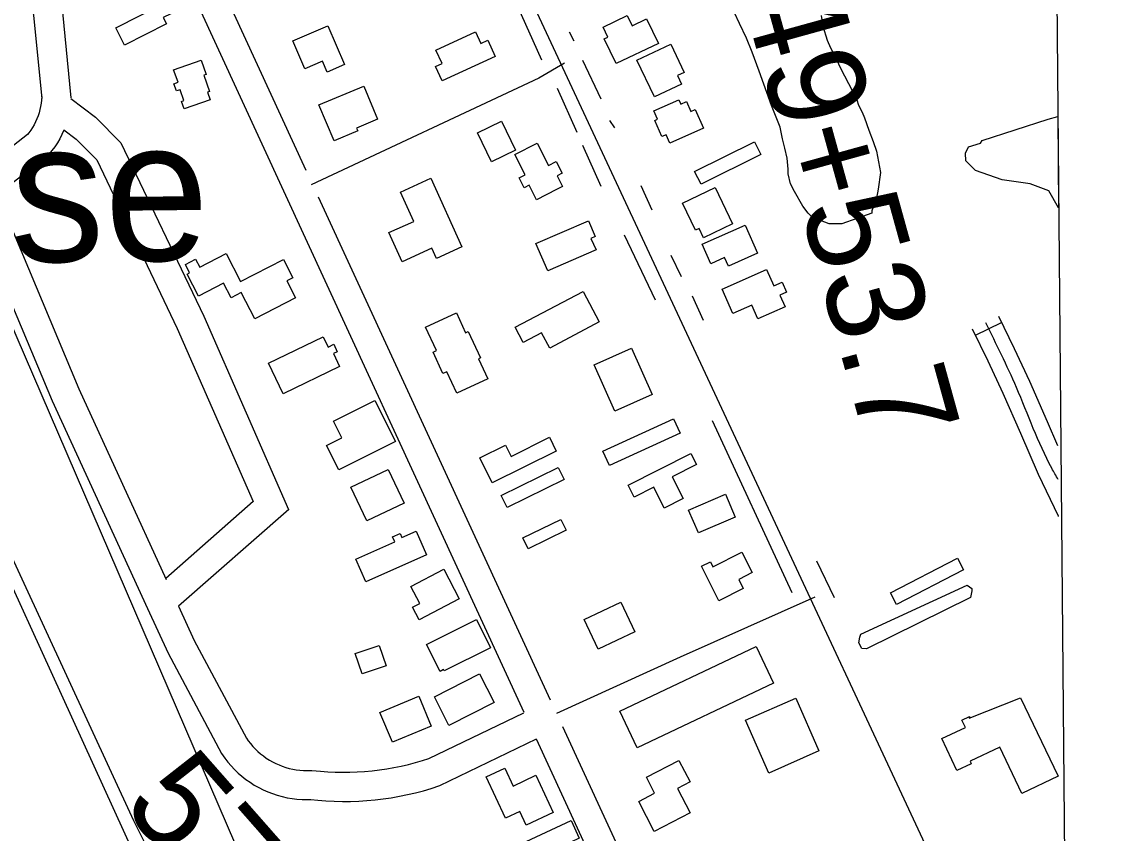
# Model space of a CAD drawing. Extents: x 3567028 to 3605064, y 510945 to 536587.
# Drawn here: x 3601737 to 3602852, y 527456 to 528291 of the extents above; entities that cross this region are included whole.
import ezdxf

# ---------------------------------------------------------------- set-up
doc = ezdxf.new("R2010")
doc.units = 0
for name, color, linetype in [('V-BLDG-OTLN', 7, 'Continuous'), ('V-GRID-FRAM', 7, 'Continuous'), ('V-ROAD-CNTR', 7, 'Continuous'), ('V-SITE-VEGE', 7, 'Continuous'), ('V-SURV-IDEN', 7, 'Continuous'), ('V-TOPO-GNAM-IDEN', 7, 'Continuous'), ('V-TOPO-SHOR', 7, 'Continuous')]:
    doc.layers.add(name, color=color, linetype=linetype)

msp = doc.modelspace()

# ---------------------------------------------------------------- linework, layer by layer
at = {"layer": 'V-BLDG-OTLN'}
for points in [[(3601833.5, 528284.6), (3601884.2, 528310.5), (3601890, 528299.2), (3601882.3, 528295.3), (3601885.5, 528288.9), (3601842.5, 528267)], [(3602391.7, 528268.8), (3602348.3, 528248), (3602336.1, 528273.3), (3602339.9, 528275.1), (3602334.9, 528285.4), (3602359.6, 528297.3), (3602364.6, 528286.9), (3602379.5, 528294.1)], [(3602051.7, 528286.8), (3602068.8, 528247), (3602050.9, 528239.3), (3602046.1, 528250.5), (3602028, 528242.7), (3602015.7, 528271.3)], [(3602223.9, 528255.4), (3602169.2, 528230.3), (3602162.4, 528245.1), (3602169.2, 528248.2), (3602162.9, 528261.8), (3602203.6, 528280.5), (3602209, 528268.6), (3602216.3, 528271.9)], [(3602415.6, 528226.8), (3602387.7, 528213.6), (3602369.7, 528251.6), (3602404.4, 528268), (3602418.2, 528238.7), (3602411.5, 528235.6)], [(3601930.7, 528210.8), (3601903.8, 528201.3), (3601901, 528209.1), (3601903.5, 528210), (3601899.6, 528221.1), (3601895.9, 528219.8), (3601893.3, 528227.3), (3601897.5, 528228.8), (3601893, 528241.5), (3601921.4, 528251.6), (3601926.6, 528236.9), (3601924, 528236), (3601930, 528219.2), (3601927.9, 528218.5)], [(3602042.5, 528205.5), (3602088.6, 528224.8), (3602102.9, 528190.7), (3602081.2, 528181.6), (3602082.4, 528178.8), (3602058, 528168.6)], [(3602438.1, 528181.5), (3602403.4, 528166.1), (3602399.6, 528174.8), (3602395.4, 528173), (3602388, 528189.5), (3602391, 528190.8), (3602387.2, 528199.3), (3602412.9, 528210.7), (3602414.9, 528206.2), (3602420.8, 528208.8), (3602425.2, 528198.7), (3602429.6, 528200.6)], [(3602220.2, 528146.9), (3602205.7, 528176.8), (3602230.4, 528188.7), (3602244.8, 528158.8)], [(3602266.4, 528107.9), (3602258.8, 528122.8), (3602253.7, 528120.2), (3602248.5, 528130.4), (3602254.7, 528133.5), (3602244.1, 528154.3), (3602267, 528166), (3602278.6, 528143.2), (3602286.4, 528147.2), (3602292.6, 528135.1), (3602287.5, 528132.5), (3602293.1, 528121.6), (3602286.9, 528118.5)], [(3602429, 528136.9), (3602490.8, 528167.5), (3602497.3, 528154.3), (3602435.6, 528123.8)], [(3602157.6, 528129.9), (3602189.6, 528059.4), (3602163.5, 528047.5), (3602158.7, 528058.1), (3602128.1, 528044.1), (3602114.5, 528074), (3602140, 528085.6), (3602126.4, 528115.7)], [(3602450.3, 528120.4), (3602468.1, 528083), (3602438.2, 528068.7), (3602433.6, 528078.4), (3602429.8, 528076.6), (3602416.6, 528104.3)], [(3602265.7, 528062.8), (3602319.7, 528086.3), (3602326.8, 528070), (3602322.4, 528068.1), (3602327.6, 528056.2), (3602278, 528034.6)], [(3602436.8, 528062.1), (3602481, 528081.7), (3602493.8, 528052.8), (3602463.8, 528039.5), (3602459.9, 528048.3), (3602445.8, 528042)], [(3602005.9, 528046.4), (3602015.7, 528027.5), (3602009.5, 528024.3), (3602018.4, 528006.9), (3601976.6, 527985.3), (3601962.6, 528012.4), (3601952.1, 528007), (3601944.3, 528022.1), (3601918.5, 528008.8), (3601906.8, 528031.4), (3601909.4, 528032.7), (3601905.1, 528041.2), (3601915.6, 528046.6), (3601919.8, 528038.4), (3601947, 528052.4), (3601961.9, 528023.6)], [(3602457.3, 528016), (3602503, 528036.1), (3602510.5, 528019.2), (3602519, 528023), (3602523.5, 528012.6), (3602516.8, 528009.7), (3602522.2, 527997.6), (3602494.2, 527985.3), (3602488, 527999.4), (3602468.4, 527990.8)], [(3602244.3, 527976.8), (3602314.2, 528013.6), (3602330.8, 527982.1), (3602279.9, 527955.3), (3602271.6, 527971), (3602252.6, 527961)], [(3602184.4, 527908.8), (3602174.2, 527930.9), (3602170.1, 527929), (3602159.9, 527951), (3602163.3, 527952.6), (3602152.2, 527976.7), (3602183.9, 527991.4), (3602193.3, 527971), (3602196, 527972.2), (3602208.6, 527945.1), (3602206.5, 527944.1), (3602216.1, 527923.5)], [(3602063.8, 527936.3), (3602005.6, 527908.3), (3601990.5, 527939.6), (3602046.8, 527966.7), (3602051.9, 527956.3), (3602057.7, 527959.1), (3602061.3, 527951.4), (3602057.5, 527949.5)], [(3602364.2, 527955.2), (3602385.5, 527907.5), (3602346.9, 527890.2), (3602325.5, 527937.9)], [(3602099.9, 527901.4), (3602121.1, 527859), (3602062.9, 527829.9), (3602050.3, 527855.1), (3602065.9, 527862.9), (3602057.3, 527880.2)], [(3602414.2, 527867.7), (3602341.4, 527834.4), (3602334.6, 527849.3), (3602407.4, 527882.6)], [(3602286.7, 527849.2), (3602220.6, 527816.5), (3602207.9, 527842.2), (3602234.4, 527855.3), (3602240.1, 527843.8), (3602279.7, 527863.4)], [(3602360.7, 527814.2), (3602425.2, 527846.8), (3602431, 527835.3), (3602405.9, 527822.6), (3602417.2, 527800.3), (3602397.8, 527790.5), (3602386.9, 527812.1), (3602366.9, 527801.9)], [(3602130.2, 527795.8), (3602091.6, 527777.5), (3602075.2, 527812), (3602113.8, 527830.3)], [(3602294.7, 527819.9), (3602236.1, 527791.1), (3602230, 527803.5), (3602288.6, 527832.4)], [(3602422.9, 527788.5), (3602460.7, 527804.8), (3602470.8, 527781.3), (3602433, 527765.1)], [(3602297, 527767.7), (3602257.7, 527748.6), (3602252.2, 527759.9), (3602291.5, 527779)], [(3602153.3, 527742.6), (3602090.6, 527714.8), (3602080.3, 527738), (3602120.6, 527755.9), (3602118.3, 527761), (3602126, 527764.4), (3602127.8, 527760.3), (3602142.5, 527766.8)], [(3602479.1, 527708), (3602453.9, 527695.3), (3602436, 527730.7), (3602445.2, 527735.4), (3602447.8, 527730.3), (3602477.7, 527745.4), (3602488.4, 527724.2), (3602474.5, 527717.1)], [(3602630.7, 527703.5), (3602699.5, 527739.1), (3602705.7, 527727.1), (3602636.8, 527691.5)], [(3602186.9, 527697.3), (3602145.6, 527675.7), (3602138.9, 527688.5), (3602146.2, 527692.3), (3602137, 527710), (3602171, 527727.7)], [(3602367.5, 527663.2), (3602329.7, 527645.4), (3602315.3, 527675.9), (3602353.1, 527693.8)], [(3602219.1, 527646.7), (3602171.5, 527623), (3602170.8, 527624.4), (3602167.1, 527622.6), (3602153.3, 527650.2), (3602204.6, 527675.8)], [(3602111.5, 527628.4), (3602087, 527620.1), (3602079.9, 527641), (3602104.4, 527649.3)], [(3602510.3, 527610.3), (3602369.8, 527544), (3602352, 527581.7), (3602492.5, 527648)], [(3602222.7, 527590.5), (3602176.3, 527566.8), (3602161.3, 527596.3), (3602207.7, 527620)], [(3602158, 527566.3), (3602118.2, 527549.6), (3602105.3, 527580.3), (3602145.1, 527597)], [(3602557, 527540.7), (3602505.4, 527518), (3602481.5, 527572.4), (3602533.1, 527595.1)], [(3602764.5, 527595.2), (3602803.2, 527514.6), (3602765.6, 527496.8), (3602743, 527544.5), (3602712.4, 527530.2), (3602713.7, 527527.5), (3602698.7, 527520.5), (3602683.3, 527553.4), (3602707.6, 527564.7), (3602704, 527572.4), (3602711.9, 527576.1), (3602711.4, 527574.3)], [(3602379.4, 527513.6), (3602412.9, 527530.9), (3602424.3, 527508.8), (3602411.3, 527502.1), (3602424.3, 527477), (3602387.5, 527457.9), (3602371.5, 527488.8), (3602387.9, 527497.3)], [(3602265.6, 527515.6), (3602283.5, 527477.4), (3602255.8, 527464.4), (3602249.3, 527478.4), (3602234.4, 527471.4), (3602214.5, 527514.1), (3602233.6, 527523), (3602242.2, 527504.6)], [(3602304, 527418.9), (3602269.7, 527403.1), (3602250.4, 527445.2), (3602302.1, 527469), (3602310.4, 527450.8), (3602293, 527442.8)]]:
    msp.add_lwpolyline(points, close=True, dxfattribs=at)
at = {"layer": 'V-GRID-FRAM'}
msp.add_lwpolyline([(3571081.5, 534531.3), (3602744.1, 534798.4), (3602905.4, 516616.2), (3571226.9, 516349), (3571081.5, 534531.3)], dxfattribs=at)
at = {"layer": 'V-ROAD-CNTR'}
for p, q in [((3602717.9, 527968.6), (3602744.9, 527981.7)), ((3601974.9, 527797.2), (3601885, 527718)), ((3602011.4, 527789.3), (3601898, 527689.6))]:
    msp.add_line(p, q, dxfattribs=at)
for points in [[(3602776.9, 527251.3), (3602768.8, 527269.5), (3602737.1, 527308.7), (3602690.3, 527393.3), (3600737.5, 531577.4), (3599245.3, 534772.2)], [(3602253.6, 527580.2), (3601377.8, 529480.1), (3601008.7, 530277.1)], [(3602029.5, 528137.9), (3601790.8, 528655.9)], [(3601770.4, 528334.8), (3601772.3, 528329.6), (3601774.1, 528324), (3601775.6, 528318.3), (3601776.9, 528312.6), (3601777.9, 528306.8), (3601778.6, 528301), (3601787.3, 528212.9)], [(3601742.2, 528324.4), (3601743.9, 528319.9), (3601745.3, 528315.5), (3601746.5, 528311.1), (3601747.4, 528306.7), (3601748.2, 528302.2), (3601748.8, 528297.6), (3601757.3, 528211.9)], [(3602295.3, 528248.5), (3602268.8, 528232.8), (3602034.4, 528123.1)], [(3601757.3, 528214.2), (3601757, 528210.5), (3601756.7, 528207.2), (3601756.1, 528203.9), (3601755.4, 528200.6), (3601754.6, 528197.4), (3601753.5, 528194.2), (3601752.3, 528191.1), (3601751, 528188), (3601749.4, 528185.1), (3601747.8, 528182.2), (3601746, 528179.4), (3601744, 528176.7), (3601742.7, 528175.1), (3601697.4, 528139.7)], [(3601787.2, 528212.1), (3601812.7, 528192.8), (3601838.7, 528166.4), (3601924, 527988), (3602011.1, 527789.3)], [(3601780.1, 528179.8), (3601780, 528179.6), (3601778, 528175.1), (3601775.8, 528170.7), (3601773.4, 528166.5), (3601770.7, 528162.4), (3601767.8, 528158.4), (3601763.9, 528153.6), (3601716.7, 528116.8), (3601716, 528116.1), (3601715.4, 528115.5), (3601714.9, 528114.8), (3601714.5, 528114.1), (3601714.1, 528113.3), (3601713.7, 528112.5), (3601713.5, 528111.6), (3601713.3, 528110.8), (3601713.2, 528109.9), (3601713.2, 528109), (3601713.3, 528108.2), (3601713.3, 528108.3), (3601795.5, 527913.2), (3601885.4, 527717.1)], [(3601780.1, 528179.8), (3601792.8, 528170.2), (3601813.8, 528148.9), (3601896.7, 527975.5), (3601974.9, 527797.2)], [(3602280.7, 527593), (3602042.1, 528110.6)], [(3601684.3, 528099.8), (3601768, 527901.1), (3601866.1, 527687.2), (3601887.2, 527641.2), (3601942.3, 527538), (3601945.6, 527533.3), (3601948.7, 527529.2), (3601952.1, 527525.3), (3601955.7, 527521.5), (3601959.4, 527518), (3601963.3, 527514.6), (3601967.4, 527511.4), (3601971.6, 527508.4), (3601976, 527505.6), (3601980.5, 527503.1), (3601985.1, 527500.7), (3601989.9, 527498.6), (3601994.7, 527496.8), (3601999.6, 527495.1), (3602004.6, 527493.7), (3602009.7, 527492.6), (3602014.8, 527491.7), (3602019.9, 527491.1), (3602025.1, 527490.7), (3602030.2, 527490.6), (3602034.1, 527490.7), (3602041.3, 527489.9), (3602049.7, 527489.3), (3602058.2, 527488.9), (3602066.6, 527488.8), (3602075, 527488.8), (3602083.4, 527489.1), (3602091.8, 527489.7), (3602100.2, 527490.4), (3602108.6, 527491.4), (3602116.9, 527492.6), (3602125.2, 527494.1), (3602133.5, 527495.8), (3602141.7, 527497.7), (3602149.9, 527499.8), (3602157.9, 527502.2), (3602166.8, 527505), (3602266.3, 527553)], [(3602802.8, 527854.8), (3602792.2, 527879.2), (3602773.9, 527920.9), (3602758.1, 527954.5), (3602742, 527987.7)], [(3602803.5, 527782.1), (3602803.4, 527782.2), (3602782.9, 527825.3), (3602764.7, 527867.2), (3602746.6, 527908.5), (3602731, 527941.6), (3602715, 527974.6)], [(3602287.1, 527579.6), (3602414.4, 527637.4), (3602553, 527699.2)], [(3601898, 527689.6), (3601914.1, 527654.5), (3601967.9, 527553.7), (3601969.7, 527551.1), (3601972, 527548.2), (3601974.4, 527545.4), (3601976.9, 527542.7), (3601979.6, 527540.2), (3601982.4, 527537.7), (3601985.3, 527535.5), (3601988.3, 527533.3), (3601991.5, 527531.3), (3601994.7, 527529.5), (3601998, 527527.8), (3602001.4, 527526.3), (3602004.8, 527525), (3602008.3, 527523.8), (3602011.9, 527522.8), (3602015.5, 527522), (3602019.2, 527521.4), (3602022.8, 527520.9), (3602026.5, 527520.7), (3602030.2, 527520.6), (3602035.3, 527520.7), (3602044, 527519.8), (3602051.5, 527519.3), (3602059.1, 527518.9), (3602066.7, 527518.8), (3602074.3, 527518.8), (3602081.9, 527519.1), (3602089.5, 527519.6), (3602097.1, 527520.3), (3602104.7, 527521.2), (3602112.2, 527522.3), (3602119.7, 527523.6), (3602127.1, 527525.1), (3602134.5, 527526.8), (3602141.9, 527528.7), (3602149.2, 527530.8), (3602155.6, 527532.9), (3602253.3, 527580)], [(3602554.7, 526998.7), (3602293.4, 527565.6)], [(3602527.5, 526986.1), (3602266.2, 527552.9)]]:
    msp.add_lwpolyline(points, dxfattribs=at)
msp.add_spline([(3602803.1, 527820), (3602796.6, 527831.5), (3602760.2, 527914.7), (3602728.5, 527981.2)], degree=3, dxfattribs=at)
at = {"layer": 'V-SITE-VEGE'}
for p, q in [((3602724.8, 528168.7), (3602792.7, 528190.9)), ((3602792.7, 528190.9), (3602802.7, 528193.4)), ((3602802.7, 528193.4), (3602803.5, 528099.5)), ((3602710.7, 528162.3), (3602723.1, 528166.2)), ((3602723.1, 528166.2), (3602724.8, 528168.7)), ((3602707.9, 528155.7), (3602710.7, 528162.3)), ((3602708.1, 528147.9), (3602707.9, 528155.7)), ((3602717.9, 528138.1), (3602708.1, 528147.9)), ((3602745.6, 528128.2), (3602717.9, 528138.1)), ((3602774.3, 528124.2), (3602745.6, 528128.2)), ((3602793.6, 528117.1), (3602774.3, 528124.2)), ((3602803.5, 528099.5), (3602793.6, 528117.1))]:
    msp.add_line(p, q, dxfattribs=at)
for points in [[(3602559.4, 528297.3), (3602561.1, 528286.5), (3602565.3, 528272), (3602568.9, 528264.2), (3602574.9, 528252.2), (3602579.1, 528243.1), (3602587.5, 528227.5), (3602595.9, 528210.6), (3602597.7, 528205.2), (3602601.3, 528198), (3602603.7, 528192), (3602608.4, 528179.3), (3602612.6, 528167.9), (3602616.2, 528157.7), (3602620.4, 528136), (3602617.9, 528118.6), (3602616.1, 528109.6), (3602611.3, 528096.4), (3602611.3, 528093.9), (3602580.6, 528083.2), (3602567.4, 528083.2), (3602555.9, 528087.4), (3602551.7, 528088.1), (3602545.7, 528094.1), (3602540.3, 528101.3), (3602531.9, 528116.4), (3602527.7, 528124.2), (3602525.4, 528134.4), (3602525.4, 528139.2), (3602524.2, 528150.7), (3602521.8, 528160.9), (3602519.4, 528170.5), (3602517, 528182.5), (3602508.1, 528204.8), (3602495.5, 528240.3), (3602488.3, 528259.6), (3602482.3, 528274), (3602475.2, 528289.1), (3602465, 528311.3)], [(3601696.1, 528048.1), (3601965.2, 527424.3), (3601944.8, 527408.8), (3601918.6, 527407.4), (3601895.8, 527412.7), (3601872.8, 527427), (3601851.9, 527468.7), (3601575.9, 528065.5)]]:
    msp.add_lwpolyline(points, dxfattribs=at)
msp.add_lwpolyline([(3602600.1, 527660.9), (3602709.5, 527711.2), (3602714.4, 527707.7), (3602714.4, 527705.3), (3602712.8, 527698.7), (3602605.9, 527645.6), (3602601.1, 527646), (3602598, 527651.9), (3602599, 527657.9)], close=True, dxfattribs=at)
at = {"layer": 'V-TOPO-SHOR'}
for p, q in [((3602271.8, 528251.5), (3602246.6, 528308.1)), ((3602305.2, 528270.9), (3602300.2, 528280.2)), ((3602332.9, 528211.5), (3602314.1, 528251.1)), ((3602308.3, 528177), (3602288, 528222.5)), ((3602346.8, 528181.8), (3602341.9, 528189.3)), ((3602332.9, 528121.6), (3602314, 528163.6)), ((3602385.3, 528097.3), (3602373.9, 528122.3)), ((3602388.9, 528004.5), (3602356.8, 528071.5)), ((3602415.6, 528028.4), (3602405, 528050.6)), ((3602438.2, 527983.6), (3602426.9, 528008.7)), ((3602529.4, 527703.3), (3602447.4, 527880.4)), ((3602572.9, 527698.1), (3602554.7, 527736))]:
    msp.add_line(p, q, dxfattribs=at)
msp.add_lwpolyline([(3601851.9, 527435.5), (3601631.7, 527917.6), (3601422.1, 528386.9), (3601229.2, 528822.9), (3600953, 529453.6), (3600736.4, 529938.3), (3600560.5, 530344.8), (3600361, 530798.1)], dxfattribs=at)

# ---------------------------------------------------------------- texts
at = {"layer": 'V-SURV-IDEN'}
for s, rotation, p in [('5749+53.7', 285.4644, (3602437.4, 528462)), ('5745+76.6', 311.3182, (3601838.2, 527484.4))]:
    msp.add_text(s, height=100, rotation=rotation, dxfattribs=at).set_placement(p)
at = {"layer": 'V-TOPO-GNAM-IDEN'}
msp.add_text('St. Rose', height=145, rotation=0.555, dxfattribs=at).set_placement((3601186.5, 528038.5))

doc.saveas('drawing.dxf')
